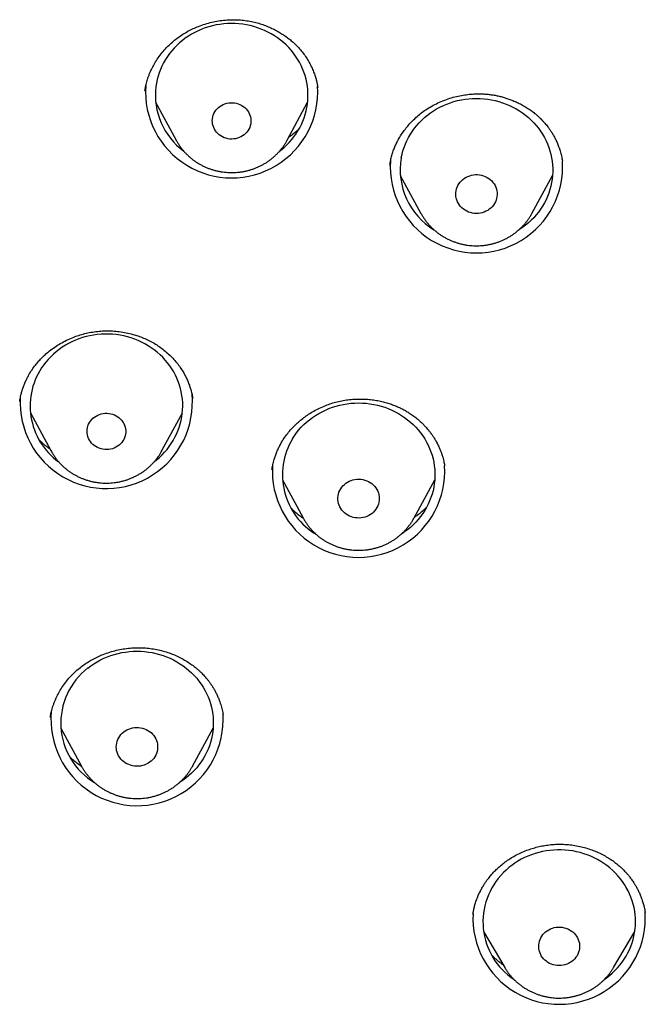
# Model space of a CAD drawing. Header units: millimetres. Extents: x 8 to 562, y 12 to 805.
# Tile 512 of 538: x 325 to 337, y 729 to 749. Entities that reach past the tile are written whole.
import ezdxf

# ---------------------------------------------------------------- set-up
doc = ezdxf.new("R2010")
doc.units = ezdxf.units.MM

msp = doc.modelspace()

# ---------------------------------------------------------------- linework, layer by layer
at = {"color": 7, "linetype": 'Continuous', "lineweight": 30}
for p, q in [((327.192, 747.175), (327.191, 747.173)), ((327.401, 746.95), (327.803, 746.205)), ((329.986, 746.205), (330.387, 746.95)), ((335.392, 745.792), (335.391, 745.799)), ((332.208, 745.511), (332.614, 744.764)), ((334.793, 744.764), (335.2, 745.511)), ((332.616, 744.761), (332.614, 744.764)), ((334.793, 744.764), (334.792, 744.762)), ((324.94, 740.852), (325.342, 740.107)), ((327.525, 740.107), (327.926, 740.852)), ((327.525, 740.107), (327.523, 740.104)), ((333.079, 739.806), (333.078, 739.811)), ((329.891, 739.531), (330.298, 738.784)), ((332.477, 738.784), (332.884, 739.531)), ((328.727, 734.917), (328.727, 734.92)), ((325.538, 734.656), (325.945, 733.909)), ((328.124, 733.909), (328.53, 734.656)), ((325.946, 733.906), (325.945, 733.909)), ((328.124, 733.909), (328.122, 733.907)), ((337.017, 731.046), (337.018, 731.038)), ((333.843, 730.662), (334.259, 729.957)), ((336.399, 729.957), (336.814, 730.662)), ((336.399, 729.957), (336.398, 729.955))]:
    msp.add_line(p, q, dxfattribs=at)
at = {"color": 7, "linetype": 'Continuous', "lineweight": 30, "flags": 128}
for points in [[(329.835, 745.987), (329.863, 746.008), (329.919, 746.055), (329.972, 746.104), (330.023, 746.156), (330.071, 746.21), (330.116, 746.266), (330.157, 746.324), (330.196, 746.384), (330.232, 746.446), (330.264, 746.51), (330.293, 746.575), (330.318, 746.641), (330.34, 746.708), (330.358, 746.776), (330.372, 746.845), (330.383, 746.915), (330.39, 746.985), (330.394, 747.055), (330.394, 747.125), (330.39, 747.195), (330.382, 747.265), (330.37, 747.335), (330.355, 747.403), (330.337, 747.471), (330.314, 747.539), (330.288, 747.604), (330.259, 747.669), (330.226, 747.732), (330.19, 747.794), (330.151, 747.854), (330.109, 747.912), (330.063, 747.968), (330.015, 748.021), (329.964, 748.073), (329.91, 748.121), (329.854, 748.168), (329.795, 748.211), (329.734, 748.252), (329.672, 748.29), (329.607, 748.325), (329.54, 748.357), (329.472, 748.385), (329.402, 748.411), (329.331, 748.433), (329.259, 748.452), (329.186, 748.467), (329.112, 748.479), (329.038, 748.488), (328.963, 748.493), (328.889, 748.494), (328.814, 748.492), (328.739, 748.486), (328.665, 748.477), (328.591, 748.465), (328.519, 748.449), (328.447, 748.43), (328.376, 748.407), (328.306, 748.381), (328.238, 748.352), (328.172, 748.32), (328.107, 748.284), (328.045, 748.246), (327.984, 748.205), (327.926, 748.161), (327.87, 748.114), (327.816, 748.065), (327.766, 748.013), (327.718, 747.959), (327.673, 747.903), (327.631, 747.845), (327.592, 747.785), (327.557, 747.723), (327.525, 747.659), (327.496, 747.594), (327.471, 747.528), (327.449, 747.461), (327.431, 747.393), (327.416, 747.324), (327.405, 747.254), (327.405, 747.254)], [(328.517, 746.625), (328.523, 746.66), (328.534, 746.694), (328.547, 746.727), (328.564, 746.759), (328.585, 746.789), (328.608, 746.817), (328.635, 746.843), (328.664, 746.866), (328.695, 746.886), (328.728, 746.903), (328.763, 746.917), (328.799, 746.927), (328.836, 746.935), (328.874, 746.938), (328.912, 746.938), (328.949, 746.935), (328.987, 746.928), (329.023, 746.918), (329.058, 746.904), (329.091, 746.887), (329.123, 746.867), (329.152, 746.844), (329.178, 746.819), (329.202, 746.791), (329.223, 746.761), (329.24, 746.73), (329.254, 746.697), (329.264, 746.663), (329.271, 746.627), (329.274, 746.592), (329.273, 746.556), (329.269, 746.521), (329.26, 746.486), (329.249, 746.453), (329.233, 746.42), (329.214, 746.389), (329.192, 746.36), (329.167, 746.333), (329.14, 746.309), (329.11, 746.287), (329.077, 746.269), (329.043, 746.253), (329.008, 746.241), (328.971, 746.232), (328.934, 746.227), (328.896, 746.225), (328.858, 746.226), (328.82, 746.231), (328.784, 746.24), (328.748, 746.252), (328.714, 746.267), (328.681, 746.286), (328.651, 746.307), (328.623, 746.331), (328.598, 746.358), (328.576, 746.387), (328.557, 746.418), (328.541, 746.45), (328.529, 746.484), (328.52, 746.518), (328.515, 746.554), (328.514, 746.589), (328.517, 746.625)], [(332.227, 745.858), (332.241, 745.927), (332.26, 745.995), (332.282, 746.062), (332.307, 746.128), (332.336, 746.193), (332.369, 746.256), (332.405, 746.318), (332.444, 746.378), (332.486, 746.436), (332.531, 746.492), (332.579, 746.546), (332.63, 746.598), (332.683, 746.647), (332.74, 746.693), (332.798, 746.737), (332.859, 746.778), (332.922, 746.816), (332.986, 746.851), (333.053, 746.883), (333.121, 746.912), (333.191, 746.938), (333.262, 746.96), (333.334, 746.979), (333.407, 746.995), (333.48, 747.007), (333.554, 747.016), (333.629, 747.021), (333.704, 747.023), (333.779, 747.021), (333.853, 747.016), (333.927, 747.007), (334.001, 746.995), (334.074, 746.979), (334.146, 746.96), (334.217, 746.938), (334.286, 746.912), (334.355, 746.883), (334.421, 746.851), (334.486, 746.816), (334.549, 746.778), (334.609, 746.737), (334.668, 746.693), (334.724, 746.647), (334.778, 746.598), (334.828, 746.546), (334.876, 746.492), (334.922, 746.436), (334.964, 746.378), (335.003, 746.318), (335.039, 746.256), (335.071, 746.193), (335.1, 746.128), (335.126, 746.062), (335.148, 745.995), (335.166, 745.927), (335.181, 745.858), (335.192, 745.789), (335.2, 745.719), (335.203, 745.648), (335.203, 745.578), (335.2, 745.508), (335.192, 745.438), (335.181, 745.369), (335.166, 745.3), (335.148, 745.232), (335.126, 745.164), (335.1, 745.098), (335.071, 745.034), (335.039, 744.97), (335.003, 744.909), (334.964, 744.849), (334.922, 744.791), (334.876, 744.734), (334.828, 744.681), (334.778, 744.629), (334.724, 744.58), (334.668, 744.534), (334.609, 744.49), (334.549, 744.449), (334.54, 744.443)], [(333.304, 745.211), (333.312, 745.247), (333.325, 745.282), (333.341, 745.316), (333.36, 745.348), (333.382, 745.378), (333.408, 745.406), (333.436, 745.432), (333.467, 745.455), (333.5, 745.475), (333.535, 745.492), (333.571, 745.506), (333.609, 745.516), (333.647, 745.523), (333.686, 745.526), (333.726, 745.526), (333.765, 745.522), (333.803, 745.515), (333.841, 745.504), (333.877, 745.49), (333.912, 745.473), (333.944, 745.452), (333.975, 745.429), (334.003, 745.403), (334.028, 745.375), (334.05, 745.344), (334.069, 745.312), (334.084, 745.278), (334.096, 745.243), (334.105, 745.207), (334.109, 745.17), (334.11, 745.133), (334.107, 745.097), (334.1, 745.06), (334.089, 745.025), (334.075, 744.99), (334.058, 744.957), (334.037, 744.926), (334.013, 744.897), (333.986, 744.87), (333.956, 744.846), (333.925, 744.824), (333.891, 744.806), (333.855, 744.79), (333.818, 744.778), (333.78, 744.77), (333.741, 744.765), (333.702, 744.763), (333.662, 744.765), (333.624, 744.771), (333.585, 744.78), (333.549, 744.792), (333.513, 744.808), (333.479, 744.827), (333.448, 744.848), (333.418, 744.873), (333.392, 744.9), (333.368, 744.93), (333.348, 744.961), (333.33, 744.994), (333.317, 745.029), (333.307, 745.064), (333.3, 745.101), (333.298, 745.138), (333.299, 745.174), (333.304, 745.211)], [(327.376, 739.89), (327.419, 739.924), (327.474, 739.972), (327.527, 740.022), (327.577, 740.074), (327.624, 740.129), (327.668, 740.186), (327.709, 740.245), (327.746, 740.305), (327.781, 740.368), (327.812, 740.432), (327.84, 740.497), (327.864, 740.563), (327.885, 740.631), (327.902, 740.699), (327.915, 740.769), (327.925, 740.838), (327.931, 740.908), (327.933, 740.979), (327.932, 741.049), (327.927, 741.119), (327.918, 741.189), (327.905, 741.258), (327.889, 741.327), (327.869, 741.394), (327.846, 741.461), (327.819, 741.527), (327.788, 741.591), (327.755, 741.654), (327.718, 741.715), (327.677, 741.774), (327.634, 741.831), (327.588, 741.886), (327.539, 741.939), (327.487, 741.99), (327.432, 742.038), (327.375, 742.084), (327.316, 742.126), (327.254, 742.166), (327.191, 742.203), (327.125, 742.237), (327.058, 742.268), (326.989, 742.296), (326.919, 742.32), (326.848, 742.341), (326.775, 742.359), (326.702, 742.373), (326.628, 742.384), (326.554, 742.392), (326.479, 742.396), (326.404, 742.396), (326.33, 742.393), (326.255, 742.386), (326.181, 742.376), (326.108, 742.363), (326.035, 742.346), (325.964, 742.325), (325.893, 742.302), (325.824, 742.275), (325.757, 742.245), (325.691, 742.211), (325.627, 742.175), (325.565, 742.136), (325.505, 742.094), (325.447, 742.049), (325.392, 742.001), (325.34, 741.951), (325.29, 741.899), (325.243, 741.844), (325.199, 741.787), (325.199, 741.787)], [(330.088, 740.338), (330.127, 740.398), (330.17, 740.456), (330.215, 740.512), (330.263, 740.566), (330.314, 740.617), (330.367, 740.667), (330.423, 740.713), (330.482, 740.757), (330.543, 740.798), (330.605, 740.836), (330.67, 740.871), (330.737, 740.903), (330.805, 740.932), (330.874, 740.958), (330.945, 740.98), (331.017, 740.999), (331.09, 741.015), (331.164, 741.027), (331.238, 741.036), (331.313, 741.041), (331.387, 741.043), (331.462, 741.041), (331.537, 741.036), (331.611, 741.027), (331.685, 741.015), (331.758, 740.999), (331.83, 740.98), (331.901, 740.958), (331.97, 740.932), (332.038, 740.903), (332.105, 740.871), (332.17, 740.836), (332.232, 740.798), (332.293, 740.757), (332.352, 740.713), (332.408, 740.667), (332.461, 740.617), (332.512, 740.566), (332.56, 740.512), (332.605, 740.456), (332.648, 740.398), (332.687, 740.338), (332.722, 740.276), (332.755, 740.213), (332.784, 740.148), (332.809, 740.082), (332.831, 740.015), (332.85, 739.947), (332.865, 739.878), (332.876, 739.809), (332.883, 739.739), (332.887, 739.668), (332.887, 739.598), (332.883, 739.528), (332.876, 739.458), (332.865, 739.388), (332.85, 739.32), (332.831, 739.251), (332.809, 739.184), (332.784, 739.118), (332.755, 739.054), (332.722, 738.99), (332.687, 738.928), (332.648, 738.869), (332.605, 738.81), (332.56, 738.754), (332.512, 738.701), (332.461, 738.649), (332.408, 738.6), (332.352, 738.553), (332.293, 738.51), (332.232, 738.469), (332.219, 738.46)], [(326.121, 740.687), (326.144, 740.715), (326.169, 740.741), (326.198, 740.764), (326.229, 740.785), (326.262, 740.803), (326.296, 740.817), (326.332, 740.828), (326.369, 740.836), (326.407, 740.84), (326.445, 740.841), (326.483, 740.838), (326.52, 740.832), (326.556, 740.822), (326.592, 740.809), (326.625, 740.792), (326.657, 740.773), (326.686, 740.75), (326.713, 740.725), (326.737, 740.698), (326.759, 740.668), (326.777, 740.637), (326.791, 740.604), (326.802, 740.57), (326.809, 740.535), (326.813, 740.5), (326.813, 740.464), (326.809, 740.429), (326.801, 740.394), (326.79, 740.36), (326.775, 740.327), (326.756, 740.296), (326.735, 740.267), (326.71, 740.24), (326.683, 740.215), (326.653, 740.193), (326.621, 740.174), (326.588, 740.158), (326.552, 740.145), (326.516, 740.135), (326.478, 740.129), (326.441, 740.127), (326.403, 740.128), (326.365, 740.133), (326.328, 740.141), (326.292, 740.152), (326.258, 740.167), (326.225, 740.185), (326.195, 740.206), (326.166, 740.23), (326.141, 740.256), (326.118, 740.284), (326.098, 740.315), (326.082, 740.347), (326.069, 740.381), (326.06, 740.415), (326.055, 740.45), (326.053, 740.486), (326.055, 740.521), (326.061, 740.557), (326.071, 740.591), (326.084, 740.624), (326.101, 740.656), (326.121, 740.687)], [(331.036, 739.356), (331.057, 739.387), (331.081, 739.416), (331.108, 739.442), (331.138, 739.466), (331.17, 739.487), (331.205, 739.506), (331.24, 739.521), (331.278, 739.532), (331.316, 739.54), (331.355, 739.545), (331.394, 739.546), (331.433, 739.544), (331.472, 739.538), (331.51, 739.529), (331.547, 739.516), (331.582, 739.5), (331.616, 739.481), (331.647, 739.458), (331.676, 739.434), (331.702, 739.406), (331.726, 739.376), (331.746, 739.345), (331.763, 739.311), (331.776, 739.277), (331.786, 739.241), (331.792, 739.205), (331.794, 739.168), (331.792, 739.131), (331.787, 739.094), (331.778, 739.058), (331.765, 739.024), (331.749, 738.99), (331.729, 738.958), (331.706, 738.928), (331.68, 738.9), (331.652, 738.875), (331.621, 738.852), (331.588, 738.833), (331.553, 738.816), (331.516, 738.803), (331.478, 738.793), (331.44, 738.786), (331.401, 738.783), (331.361, 738.784), (331.322, 738.788), (331.284, 738.796), (331.246, 738.807), (331.21, 738.821), (331.176, 738.839), (331.143, 738.859), (331.113, 738.883), (331.086, 738.909), (331.061, 738.938), (331.039, 738.969), (331.02, 739.001), (331.005, 739.035), (330.994, 739.07), (330.986, 739.106), (330.982, 739.143), (330.982, 739.18), (330.985, 739.217), (330.992, 739.253), (331.003, 739.288), (331.018, 739.323), (331.036, 739.356)], [(326.07, 735.838), (326.129, 735.882), (326.189, 735.923), (326.252, 735.961), (326.317, 735.996), (326.384, 736.028), (326.452, 736.057), (326.521, 736.083), (326.592, 736.105), (326.664, 736.124), (326.737, 736.14), (326.811, 736.152), (326.885, 736.161), (326.96, 736.166), (327.034, 736.168), (327.109, 736.166), (327.184, 736.161), (327.258, 736.152), (327.332, 736.14), (327.404, 736.124), (327.476, 736.105), (327.547, 736.083), (327.617, 736.057), (327.685, 736.028), (327.752, 735.996), (327.817, 735.961), (327.879, 735.923), (327.94, 735.882), (327.999, 735.838), (328.055, 735.792), (328.108, 735.742), (328.159, 735.691), (328.207, 735.637), (328.252, 735.581), (328.294, 735.523), (328.333, 735.463), (328.369, 735.401), (328.402, 735.338), (328.431, 735.273), (328.456, 735.207), (328.478, 735.14), (328.497, 735.072), (328.512, 735.003), (328.523, 734.934), (328.53, 734.864), (328.534, 734.793), (328.534, 734.723), (328.53, 734.653), (328.523, 734.583), (328.512, 734.513), (328.497, 734.445), (328.478, 734.376), (328.456, 734.309), (328.431, 734.243), (328.402, 734.179), (328.369, 734.115), (328.333, 734.053), (328.294, 733.994), (328.252, 733.935), (328.207, 733.879), (328.159, 733.826), (328.108, 733.774), (328.055, 733.725), (327.999, 733.678), (327.94, 733.635), (327.879, 733.594), (327.869, 733.587)], [(326.773, 734.582), (326.804, 734.604), (326.838, 734.624), (326.873, 734.64), (326.91, 734.653), (326.948, 734.663), (326.986, 734.669), (327.026, 734.671), (327.065, 734.67), (327.104, 734.666), (327.142, 734.658), (327.179, 734.646), (327.215, 734.631), (327.25, 734.613), (327.282, 734.592), (327.312, 734.569), (327.339, 734.542), (327.364, 734.513), (327.385, 734.482), (327.403, 734.45), (327.418, 734.415), (327.429, 734.38), (327.436, 734.344), (327.44, 734.307), (327.44, 734.27), (327.436, 734.234), (327.429, 734.197), (327.417, 734.162), (327.402, 734.128), (327.384, 734.095), (327.362, 734.064), (327.338, 734.036), (327.31, 734.009), (327.28, 733.986), (327.248, 733.965), (327.213, 733.947), (327.177, 733.932), (327.14, 733.921), (327.102, 733.913), (327.063, 733.909), (327.023, 733.908), (326.984, 733.911), (326.946, 733.917), (326.908, 733.927), (326.871, 733.94), (326.836, 733.957), (326.803, 733.976), (326.772, 733.999), (326.743, 734.024), (326.717, 734.051), (326.694, 734.081), (326.674, 734.113), (326.658, 734.147), (326.645, 734.182), (326.635, 734.217), (326.63, 734.254), (326.628, 734.291), (326.63, 734.328), (326.636, 734.364), (326.645, 734.4), (326.658, 734.435), (326.675, 734.468), (326.695, 734.5), (326.718, 734.53), (326.744, 734.557), (326.773, 734.582)], [(336.214, 729.72), (336.26, 729.753), (336.318, 729.798), (336.373, 729.845), (336.425, 729.896), (336.475, 729.948), (336.522, 730.003), (336.565, 730.06), (336.606, 730.119), (336.644, 730.18), (336.678, 730.242), (336.709, 730.306), (336.737, 730.371), (336.761, 730.438), (336.781, 730.505), (336.798, 730.574), (336.811, 730.643), (336.821, 730.713), (336.827, 730.783), (336.829, 730.853), (336.827, 730.923), (336.822, 730.993), (336.813, 731.063), (336.8, 731.132), (336.784, 731.201), (336.764, 731.269), (336.74, 731.335), (336.713, 731.401), (336.682, 731.465), (336.648, 731.528), (336.611, 731.589), (336.571, 731.648), (336.527, 731.705), (336.481, 731.76), (336.432, 731.813), (336.38, 731.863), (336.325, 731.911), (336.268, 731.957), (336.208, 731.999), (336.147, 732.039), (336.083, 732.076), (336.017, 732.11), (335.95, 732.141), (335.881, 732.168), (335.811, 732.192), (335.74, 732.213), (335.667, 732.231), (335.594, 732.245), (335.52, 732.256), (335.446, 732.263), (335.371, 732.267), (335.296, 732.267), (335.222, 732.264), (335.147, 732.257), (335.073, 732.247), (335, 732.233), (334.927, 732.216), (334.856, 732.195), (334.785, 732.171), (334.716, 732.144), (334.649, 732.114), (334.583, 732.081), (334.519, 732.044), (334.457, 732.005), (334.397, 731.963), (334.34, 731.918), (334.285, 731.87), (334.233, 731.82), (334.233, 731.82)], [(335.035, 730.63), (335.063, 730.655), (335.093, 730.678), (335.126, 730.698), (335.16, 730.715), (335.196, 730.728), (335.233, 730.739), (335.272, 730.746), (335.31, 730.749), (335.349, 730.749), (335.388, 730.746), (335.426, 730.738), (335.463, 730.728), (335.499, 730.714), (335.533, 730.697), (335.566, 730.677), (335.596, 730.654), (335.624, 730.629), (335.649, 730.601), (335.671, 730.571), (335.689, 730.539), (335.705, 730.505), (335.717, 730.47), (335.725, 730.435), (335.73, 730.399), (335.731, 730.362), (335.728, 730.326), (335.721, 730.29), (335.711, 730.255), (335.697, 730.22), (335.68, 730.188), (335.659, 730.157), (335.635, 730.128), (335.609, 730.101), (335.58, 730.077), (335.548, 730.056), (335.515, 730.037), (335.48, 730.022), (335.443, 730.01), (335.405, 730.001), (335.367, 729.996), (335.328, 729.994), (335.289, 729.996), (335.251, 730.002), (335.213, 730.01), (335.176, 730.023), (335.141, 730.038), (335.108, 730.057), (335.077, 730.078), (335.047, 730.102), (335.021, 730.129), (334.998, 730.158), (334.977, 730.189), (334.96, 730.222), (334.946, 730.256), (334.936, 730.291), (334.93, 730.327), (334.927, 730.364), (334.928, 730.4), (334.933, 730.436), (334.941, 730.472), (334.953, 730.507), (334.969, 730.54), (334.988, 730.572), (335.01, 730.602), (335.035, 730.63)]]:
    msp.add_lwpolyline(points, dxfattribs=at)
at = {"color": 7, "linetype": 'Continuous', "lineweight": 30}
for centre, radius, start, end in [((328.894, 747.155), 1.693, 176.0782, 3.6638), ((328.768, 747.091), 1.372, 173.1737, 233.5863), ((333.704, 745.682), 1.693, 176.0579, 3.8547), ((333.583, 745.62), 1.377, 170.0429, 238.7567), ((326.292, 740.984), 1.357, 143.7092, 234.0427), ((326.431, 741.054), 1.692, 176.7478, 5.5013), ((331.253, 739.631), 1.362, 148.7155, 239.4205), ((331.387, 739.703), 1.693, 176.4226, 3.576), ((326.902, 734.757), 1.364, 127.565, 238.9048), ((327.036, 734.826), 1.692, 174.6585, 3.6769), ((335.191, 730.855), 1.359, 134.8161, 236.5383), ((335.328, 730.927), 1.693, 177.115, 3.8858)]:
    msp.add_arc(centre, radius, start, end, dxfattribs=at)
for points, knots in [([(327.19, 747.172), (327.192, 747.184), (327.195, 747.208), (327.202, 747.251), (327.211, 747.298), (327.225, 747.349), (327.241, 747.401), (327.26, 747.455), (327.282, 747.511), (327.313, 747.582), (327.356, 747.669), (327.415, 747.769), (327.487, 747.872), (327.57, 747.974), (327.659, 748.067), (327.75, 748.149), (327.84, 748.219), (327.935, 748.284), (328.034, 748.342), (328.136, 748.394), (328.248, 748.442), (328.37, 748.485), (328.502, 748.521), (328.636, 748.547), (328.77, 748.563), (328.903, 748.57), (329.034, 748.567), (329.16, 748.555), (329.281, 748.535), (329.397, 748.507), (329.507, 748.473), (329.612, 748.433), (329.71, 748.389), (329.803, 748.34), (329.891, 748.287), (329.973, 748.231), (330.05, 748.171), (330.123, 748.108), (330.195, 748.036), (330.265, 747.957), (330.332, 747.869), (330.391, 747.778), (330.443, 747.685), (330.485, 747.594), (330.52, 747.506), (330.546, 747.424), (330.566, 747.351), (330.579, 747.287), (330.585, 747.249), (330.588, 747.232)], [0, 0, 0, 0, 0.0114, 0.022459, 0.033385, 0.044486, 0.056171, 0.068489, 0.08144, 0.095028, 0.118093, 0.1428, 0.169162, 0.197125, 0.225486, 0.249108, 0.272732, 0.296269, 0.319681, 0.342984, 0.366188, 0.393908, 0.421499, 0.448961, 0.476295, 0.503283, 0.529584, 0.555206, 0.580156, 0.604442, 0.628064, 0.651018, 0.673296, 0.694891, 0.715822, 0.73756, 0.756925, 0.77742, 0.799037, 0.821775, 0.845632, 0.870612, 0.892473, 0.915058, 0.936273, 0.955209, 0.972613, 0.987537, 1, 1, 1, 1]), ([(332.002, 745.714), (332.007, 745.747), (332.018, 745.81), (332.041, 745.902), (332.068, 745.99), (332.1, 746.073), (332.135, 746.15), (332.177, 746.228), (332.226, 746.309), (332.285, 746.395), (332.353, 746.48), (332.428, 746.564), (332.513, 746.647), (332.607, 746.727), (332.711, 746.803), (332.824, 746.873), (332.948, 746.937), (333.078, 746.992), (333.211, 747.036), (333.343, 747.07), (333.47, 747.093), (333.592, 747.107), (333.703, 747.113), (333.802, 747.113), (333.889, 747.108), (333.972, 747.1), (334.051, 747.088), (334.13, 747.072), (334.208, 747.054), (334.286, 747.031), (334.363, 747.004), (334.443, 746.972), (334.526, 746.935), (334.611, 746.891), (334.695, 746.84), (334.775, 746.786), (334.844, 746.733), (334.901, 746.685), (334.946, 746.643), (334.979, 746.61), (335.004, 746.585), (335.025, 746.562), (335.049, 746.535), (335.078, 746.501), (335.11, 746.46), (335.144, 746.413), (335.181, 746.358), (335.217, 746.297), (335.253, 746.23), (335.288, 746.156), (335.32, 746.076), (335.35, 745.989), (335.375, 745.895), (335.386, 745.829), (335.392, 745.796)], [0, 0, 0, 0, 0.023593, 0.045839, 0.066754, 0.086367, 0.104705, 0.12188, 0.142761, 0.164551, 0.187251, 0.210862, 0.235386, 0.260829, 0.287205, 0.314522, 0.342788, 0.371988, 0.400722, 0.428212, 0.454441, 0.479395, 0.503064, 0.521805, 0.539653, 0.55661, 0.572681, 0.588731, 0.606119, 0.622103, 0.639085, 0.657067, 0.676051, 0.69604, 0.717033, 0.738411, 0.756995, 0.772898, 0.786119, 0.796655, 0.803048, 0.808811, 0.816619, 0.826614, 0.837604, 0.850392, 0.86475, 0.880352, 0.897192, 0.91527, 0.934586, 0.955143, 0.976946, 1, 1, 1, 1]), ([(330.223, 746.432), (330.217, 746.426), (330.196, 746.405), (330.152, 746.364), (330.089, 746.31), (330.038, 746.272), (330.012, 746.253)], [0, 0, 0, 0, 0.09633, 0.320488, 0.647518, 1, 1, 1, 1]), ([(327.804, 746.204), (327.805, 746.202), (327.815, 746.181), (327.838, 746.143), (327.872, 746.091), (327.909, 746.041), (327.949, 745.992), (327.992, 745.945), (328.037, 745.901), (328.084, 745.859), (328.134, 745.819), (328.185, 745.782), (328.239, 745.748), (328.294, 745.716), (328.351, 745.687), (328.41, 745.661), (328.47, 745.638), (328.531, 745.619), (328.593, 745.602), (328.656, 745.588), (328.72, 745.578), (328.784, 745.571), (328.849, 745.567), (328.914, 745.566), (328.978, 745.569), (329.043, 745.574), (329.107, 745.584), (329.17, 745.596), (329.233, 745.612), (329.295, 745.63), (329.355, 745.652), (329.415, 745.677), (329.473, 745.705), (329.529, 745.736), (329.584, 745.769), (329.636, 745.806), (329.687, 745.844), (329.735, 745.886), (329.781, 745.93), (329.825, 745.976), (329.866, 746.024), (329.904, 746.074), (329.94, 746.126), (329.967, 746.17), (329.981, 746.197), (329.986, 746.206)], [0, 0, 0, 0, 0.002631, 0.026389, 0.05017, 0.073975, 0.097808, 0.121667, 0.145554, 0.16947, 0.193414, 0.217386, 0.241385, 0.265411, 0.289462, 0.313537, 0.337635, 0.361753, 0.38589, 0.410044, 0.434213, 0.458395, 0.482588, 0.506789, 0.530997, 0.555209, 0.579422, 0.603633, 0.627841, 0.652042, 0.676236, 0.700418, 0.724587, 0.74874, 0.772875, 0.79699, 0.821082, 0.84515, 0.869193, 0.893208, 0.917194, 0.941151, 0.965078, 0.988976, 1, 1, 1, 1]), ([(332.616, 744.761), (332.626, 744.744), (332.646, 744.708), (332.68, 744.657), (332.717, 744.606), (332.756, 744.558), (332.799, 744.511), (332.844, 744.466), (332.891, 744.424), (332.94, 744.385), (332.992, 744.347), (333.045, 744.313), (333.101, 744.281), (333.158, 744.252), (333.216, 744.226), (333.276, 744.203), (333.337, 744.183), (333.399, 744.166), (333.462, 744.152), (333.526, 744.141), (333.59, 744.134), (333.655, 744.13), (333.72, 744.129), (333.784, 744.131), (333.849, 744.137), (333.913, 744.146), (333.976, 744.158), (334.039, 744.174), (334.101, 744.192), (334.162, 744.214), (334.221, 744.239), (334.279, 744.266), (334.336, 744.297), (334.39, 744.33), (334.443, 744.367), (334.494, 744.405), (334.542, 744.447), (334.589, 744.49), (334.632, 744.536), (334.673, 744.584), (334.712, 744.634), (334.747, 744.686), (334.774, 744.729), (334.788, 744.755), (334.791, 744.762)], [0, 0, 0, 0, 0.022659, 0.046574, 0.070514, 0.094481, 0.118475, 0.142497, 0.166547, 0.190626, 0.214733, 0.238868, 0.263029, 0.287216, 0.311427, 0.335661, 0.359915, 0.384189, 0.40848, 0.432786, 0.457105, 0.481435, 0.505775, 0.53012, 0.55447, 0.57882, 0.60317, 0.627516, 0.651856, 0.676187, 0.700508, 0.724816, 0.749107, 0.773381, 0.797634, 0.821865, 0.846072, 0.870253, 0.894406, 0.918531, 0.942626, 0.966691, 0.990727, 1, 1, 1, 1]), ([(324.73, 741.072), (324.731, 741.082), (324.735, 741.105), (324.743, 741.148), (324.754, 741.203), (324.771, 741.265), (324.791, 741.331), (324.816, 741.398), (324.844, 741.466), (324.876, 741.532), (324.917, 741.609), (324.97, 741.694), (325.035, 741.784), (325.103, 741.866), (325.173, 741.939), (325.243, 742.005), (325.323, 742.072), (325.417, 742.141), (325.528, 742.212), (325.649, 742.276), (325.771, 742.329), (325.89, 742.372), (326.007, 742.405), (326.129, 742.432), (326.256, 742.45), (326.387, 742.459), (326.52, 742.459), (326.654, 742.449), (326.789, 742.429), (326.923, 742.4), (327.048, 742.362), (327.163, 742.319), (327.269, 742.271), (327.372, 742.215), (327.472, 742.152), (327.566, 742.082), (327.656, 742.004), (327.74, 741.92), (327.816, 741.833), (327.883, 741.743), (327.939, 741.656), (327.986, 741.571), (328.025, 741.49), (328.056, 741.413), (328.081, 741.342), (328.099, 741.28), (328.112, 741.229), (328.12, 741.188), (328.125, 741.155), (328.128, 741.138), (328.129, 741.13)], [0, 0, 0, 0, 0.007545, 0.017709, 0.030535, 0.046048, 0.060405, 0.076466, 0.092831, 0.108772, 0.124291, 0.149221, 0.172984, 0.195487, 0.21673, 0.236727, 0.255485, 0.281826, 0.308723, 0.336603, 0.365483, 0.389325, 0.413839, 0.43905, 0.464874, 0.491247, 0.518116, 0.545321, 0.57286, 0.600733, 0.628939, 0.6527, 0.676694, 0.700927, 0.72541, 0.750149, 0.775153, 0.800423, 0.825671, 0.849653, 0.87222, 0.893365, 0.913086, 0.931385, 0.948269, 0.963744, 0.974433, 0.984091, 0.992552, 1, 1, 1, 1]), ([(329.686, 739.73), (329.687, 739.737), (329.689, 739.75), (329.693, 739.777), (329.7, 739.814), (329.71, 739.859), (329.722, 739.906), (329.739, 739.962), (329.761, 740.027), (329.789, 740.099), (329.823, 740.172), (329.867, 740.256), (329.923, 740.348), (329.993, 740.445), (330.068, 740.533), (330.145, 740.613), (330.226, 740.687), (330.313, 740.756), (330.408, 740.822), (330.511, 740.886), (330.624, 740.944), (330.738, 740.994), (330.853, 741.035), (330.967, 741.067), (331.087, 741.093), (331.212, 741.111), (331.341, 741.12), (331.469, 741.121), (331.592, 741.113), (331.708, 741.099), (331.816, 741.078), (331.917, 741.054), (332.009, 741.025), (332.094, 740.994), (332.171, 740.962), (332.242, 740.928), (332.31, 740.891), (332.381, 740.848), (332.455, 740.798), (332.518, 740.75), (332.569, 740.707), (332.604, 740.676), (332.635, 740.647), (332.659, 740.622), (332.678, 740.603), (332.692, 740.588), (332.707, 740.572), (332.727, 740.55), (332.755, 740.517), (332.792, 740.471), (332.83, 740.419), (332.868, 740.362), (332.905, 740.302), (332.94, 740.236), (332.972, 740.169), (332.999, 740.105), (333.022, 740.043), (333.04, 739.983), (333.055, 739.927), (333.065, 739.88), (333.073, 739.842), (333.076, 739.82), (333.078, 739.811)], [0, 0, 0, 0, 0.00598, 0.0120091, 0.0213637, 0.0313654, 0.0420489, 0.0534183, 0.0696523, 0.0871241, 0.1048944, 0.1222495, 0.1491291, 0.1747799, 0.199207, 0.2224283, 0.2445864, 0.2673125, 0.2910882, 0.3159126, 0.3417858, 0.3687101, 0.3919582, 0.4159533, 0.4406958, 0.4661935, 0.4924546, 0.5187263, 0.543769, 0.567552, 0.5900645, 0.6112995, 0.6312545, 0.6499307, 0.6673325, 0.6834666, 0.6992872, 0.7166899, 0.7357308, 0.7564146, 0.7673756, 0.7780862, 0.787159, 0.7946023, 0.8003368, 0.804362, 0.8083297, 0.813963, 0.8238594, 0.8366141, 0.852229, 0.8659654, 0.8813478, 0.8983471, 0.9150819, 0.9304616, 0.9444871, 0.959531, 0.9725999, 0.9836841, 0.992808, 1, 1, 1, 1]), ([(325.326, 740.136), (325.306, 740.15), (325.269, 740.177), (325.216, 740.22), (325.168, 740.263), (325.135, 740.295), (325.118, 740.312), (325.115, 740.315)], [0, 0, 0, 0, 0.26432, 0.499932, 0.7306, 0.956346, 1, 1, 1, 1]), ([(325.342, 740.107), (325.349, 740.094), (325.366, 740.062), (325.397, 740.014), (325.433, 739.963), (325.472, 739.914), (325.513, 739.866), (325.557, 739.821), (325.603, 739.778), (325.652, 739.737), (325.703, 739.699), (325.756, 739.664), (325.81, 739.631), (325.867, 739.601), (325.925, 739.574), (325.984, 739.55), (326.045, 739.529), (326.107, 739.51), (326.169, 739.496), (326.233, 739.484), (326.297, 739.475), (326.361, 739.47), (326.426, 739.468), (326.491, 739.469), (326.555, 739.474), (326.62, 739.482), (326.683, 739.493), (326.746, 739.507), (326.808, 739.524), (326.87, 739.545), (326.93, 739.569), (326.988, 739.595), (327.045, 739.625), (327.101, 739.657), (327.154, 739.693), (327.206, 739.73), (327.255, 739.771), (327.302, 739.814), (327.347, 739.859), (327.389, 739.906), (327.428, 739.956), (327.465, 740.007), (327.497, 740.056), (327.515, 740.089), (327.523, 740.104)], [0, 0, 0, 0, 0.017176, 0.040974, 0.064796, 0.088644, 0.112519, 0.136422, 0.160353, 0.184313, 0.2083, 0.232316, 0.256358, 0.280426, 0.304519, 0.328634, 0.352771, 0.376928, 0.401103, 0.425293, 0.449498, 0.473714, 0.497939, 0.522172, 0.54641, 0.57065, 0.594889, 0.619126, 0.643358, 0.667582, 0.691797, 0.715999, 0.740186, 0.764356, 0.788507, 0.812636, 0.836741, 0.860821, 0.884875, 0.9089, 0.932896, 0.956863, 0.9808, 1, 1, 1, 1]), ([(329.686, 739.736), (329.685, 739.735), (329.685, 739.733), (329.685, 739.732), (329.685, 739.732)], [0, 0, 0, 0, 0.704028, 1, 1, 1, 1]), ([(332.724, 738.993), (332.71, 738.98), (332.677, 738.947), (332.618, 738.896), (332.551, 738.842), (332.504, 738.809), (332.482, 738.793)], [0, 0, 0, 0, 0.179819, 0.450931, 0.747126, 1, 1, 1, 1]), ([(330.305, 738.772), (330.295, 738.778), (330.251, 738.808), (330.178, 738.867), (330.106, 738.929), (330.069, 738.968), (330.059, 738.978)], [0, 0, 0, 0, 0.111099, 0.487412, 0.86954, 1, 1, 1, 1]), ([(330.299, 738.783), (330.301, 738.78), (330.312, 738.758), (330.336, 738.719), (330.37, 738.667), (330.408, 738.616), (330.448, 738.568), (330.491, 738.522), (330.537, 738.478), (330.584, 738.436), (330.634, 738.397), (330.686, 738.36), (330.74, 738.326), (330.796, 738.295), (330.853, 738.266), (330.912, 738.241), (330.972, 738.218), (331.033, 738.199), (331.096, 738.183), (331.159, 738.169), (331.223, 738.159), (331.287, 738.153), (331.351, 738.149), (331.416, 738.149), (331.481, 738.152), (331.545, 738.159), (331.609, 738.168), (331.672, 738.181), (331.735, 738.197), (331.797, 738.216), (331.857, 738.238), (331.916, 738.264), (331.974, 738.292), (332.03, 738.323), (332.085, 738.357), (332.137, 738.394), (332.187, 738.433), (332.235, 738.475), (332.281, 738.519), (332.324, 738.566), (332.365, 738.614), (332.403, 738.665), (332.438, 738.717), (332.462, 738.756), (332.474, 738.779), (332.476, 738.783)], [0, 0, 0, 0, 0.004417, 0.028277, 0.052161, 0.076069, 0.100005, 0.123967, 0.147959, 0.171978, 0.196026, 0.220102, 0.244205, 0.268335, 0.29249, 0.316668, 0.340869, 0.365091, 0.389331, 0.413588, 0.43786, 0.462145, 0.48644, 0.510743, 0.535053, 0.559366, 0.583679, 0.607991, 0.632299, 0.656601, 0.680893, 0.705174, 0.729442, 0.753693, 0.777926, 0.802138, 0.826328, 0.850493, 0.874631, 0.898742, 0.922824, 0.946877, 0.9709, 0.994893, 1, 1, 1, 1]), ([(325.333, 734.865), (325.334, 734.872), (325.336, 734.887), (325.34, 734.922), (325.348, 734.964), (325.36, 735.013), (325.375, 735.064), (325.393, 735.117), (325.413, 735.173), (325.443, 735.244), (325.485, 735.33), (325.543, 735.432), (325.614, 735.536), (325.697, 735.639), (325.786, 735.732), (325.876, 735.814), (325.966, 735.885), (326.061, 735.949), (326.16, 736.008), (326.262, 736.06), (326.375, 736.108), (326.497, 736.151), (326.629, 736.188), (326.763, 736.214), (326.898, 736.231), (327.032, 736.238), (327.166, 736.236), (327.296, 736.223), (327.424, 736.202), (327.548, 736.172), (327.667, 736.135), (327.782, 736.09), (327.892, 736.038), (327.995, 735.98), (328.091, 735.919), (328.167, 735.862), (328.224, 735.814), (328.267, 735.776), (328.306, 735.738), (328.341, 735.702), (328.373, 735.666), (328.406, 735.628), (328.442, 735.583), (328.477, 735.535), (328.511, 735.484), (328.545, 735.429), (328.579, 735.368), (328.611, 735.302), (328.647, 735.219), (328.681, 735.123), (328.709, 735.016), (328.721, 734.948), (328.727, 734.916)], [0, 0, 0, 0, 0.009439, 0.018944, 0.028958, 0.03981, 0.051367, 0.063616, 0.076561, 0.090202, 0.113481, 0.138557, 0.165442, 0.193853, 0.222397, 0.246166, 0.269916, 0.293531, 0.317012, 0.340372, 0.363623, 0.391384, 0.419, 0.446473, 0.473802, 0.500873, 0.527641, 0.554114, 0.580292, 0.606184, 0.63179, 0.657101, 0.682106, 0.706793, 0.730959, 0.753501, 0.76668, 0.77916, 0.790948, 0.802049, 0.812515, 0.823462, 0.835527, 0.849494, 0.862132, 0.876073, 0.891318, 0.907866, 0.92467, 0.951373, 0.976473, 1, 1, 1, 1]), ([(325.95, 733.901), (325.947, 733.902), (325.913, 733.924), (325.855, 733.969), (325.778, 734.032), (325.733, 734.076), (325.712, 734.096)], [0, 0, 0, 0, 0.034285, 0.384218, 0.706409, 1, 1, 1, 1]), ([(325.947, 733.906), (325.951, 733.898), (325.966, 733.871), (325.994, 733.827), (326.029, 733.775), (326.068, 733.726), (326.109, 733.678), (326.152, 733.632), (326.198, 733.589), (326.247, 733.548), (326.297, 733.51), (326.35, 733.474), (326.404, 733.441), (326.461, 733.41), (326.519, 733.383), (326.578, 733.358), (326.638, 733.337), (326.7, 733.318), (326.763, 733.303), (326.826, 733.291), (326.89, 733.282), (326.954, 733.276), (327.019, 733.274), (327.084, 733.275), (327.148, 733.279), (327.213, 733.286), (327.276, 733.297), (327.34, 733.311), (327.402, 733.328), (327.463, 733.348), (327.523, 733.371), (327.582, 733.398), (327.639, 733.427), (327.695, 733.459), (327.749, 733.494), (327.8, 733.531), (327.85, 733.571), (327.897, 733.614), (327.942, 733.659), (327.985, 733.706), (328.024, 733.755), (328.061, 733.806), (328.094, 733.857), (328.113, 733.891), (328.122, 733.906)], [0, 0, 0, 0, 0.011383, 0.035282, 0.059206, 0.083155, 0.107131, 0.131135, 0.155167, 0.179228, 0.203317, 0.227434, 0.251578, 0.275748, 0.299943, 0.324161, 0.348402, 0.372662, 0.39694, 0.421234, 0.445543, 0.469864, 0.494194, 0.518532, 0.542876, 0.567222, 0.591567, 0.615911, 0.640249, 0.664581, 0.688902, 0.713212, 0.737507, 0.761785, 0.786044, 0.810281, 0.834495, 0.858684, 0.882846, 0.90698, 0.931085, 0.95516, 0.979206, 1, 1, 1, 1]), ([(333.634, 731.005), (333.638, 731.028), (333.646, 731.075), (333.663, 731.151), (333.686, 731.231), (333.714, 731.311), (333.747, 731.389), (333.782, 731.462), (333.819, 731.53), (333.856, 731.591), (333.892, 731.645), (333.926, 731.692), (333.957, 731.731), (333.985, 731.765), (334.012, 731.797), (334.053, 731.841), (334.11, 731.899), (334.187, 731.966), (334.271, 732.032), (334.363, 732.095), (334.465, 732.155), (334.575, 732.21), (334.686, 732.257), (334.797, 732.295), (334.906, 732.325), (335.019, 732.35), (335.137, 732.367), (335.259, 732.377), (335.384, 732.378), (335.511, 732.371), (335.639, 732.355), (335.764, 732.33), (335.884, 732.297), (335.995, 732.259), (336.102, 732.214), (336.204, 732.163), (336.301, 732.107), (336.385, 732.051), (336.457, 731.996), (336.515, 731.948), (336.56, 731.906), (336.597, 731.87), (336.632, 731.832), (336.67, 731.79), (336.711, 731.74), (336.755, 731.681), (336.796, 731.621), (336.833, 731.56), (336.866, 731.501), (336.898, 731.436), (336.928, 731.367), (336.956, 731.293), (336.98, 731.218), (336.998, 731.148), (337.01, 731.091), (337.015, 731.059), (337.017, 731.046)], [0, 0, 0, 0, 0.01616, 0.033658, 0.052509, 0.072725, 0.089889, 0.107891, 0.124982, 0.140279, 0.153782, 0.166773, 0.177507, 0.186113, 0.194863, 0.204569, 0.225197, 0.247537, 0.269339, 0.292573, 0.317096, 0.342445, 0.368597, 0.391012, 0.414, 0.437573, 0.461746, 0.486543, 0.511911, 0.537758, 0.564101, 0.59073, 0.616211, 0.640289, 0.662968, 0.688339, 0.711711, 0.733094, 0.752501, 0.770035, 0.781673, 0.792606, 0.803065, 0.815031, 0.828968, 0.8449, 0.862857, 0.876633, 0.8914, 0.907156, 0.923897, 0.940812, 0.959771, 0.976243, 0.990258, 1, 1, 1, 1]), ([(334.228, 730.008), (334.213, 730.02), (334.171, 730.049), (334.104, 730.103), (334.046, 730.154), (334.015, 730.187), (334.007, 730.195)], [0, 0, 0, 0, 0.197138, 0.517585, 0.88524, 1, 1, 1, 1]), ([(334.259, 729.957), (334.262, 729.952), (334.275, 729.929), (334.301, 729.89), (334.337, 729.839), (334.377, 729.79), (334.419, 729.743), (334.463, 729.699), (334.51, 729.656), (334.56, 729.616), (334.611, 729.579), (334.664, 729.544), (334.719, 729.512), (334.776, 729.482), (334.834, 729.456), (334.894, 729.432), (334.955, 729.412), (335.017, 729.395), (335.08, 729.381), (335.144, 729.37), (335.208, 729.362), (335.272, 729.357), (335.337, 729.356), (335.402, 729.358), (335.466, 729.363), (335.53, 729.372), (335.594, 729.384), (335.657, 729.399), (335.719, 729.417), (335.78, 729.438), (335.839, 729.463), (335.898, 729.49), (335.954, 729.52), (336.009, 729.554), (336.062, 729.589), (336.113, 729.628), (336.161, 729.668), (336.195, 729.7), (336.213, 729.718), (336.217, 729.722)], [0, 0, 0, 0, 0.00695, 0.034803, 0.062685, 0.090597, 0.118541, 0.146518, 0.174528, 0.202571, 0.230647, 0.258755, 0.286895, 0.315064, 0.343262, 0.371486, 0.399735, 0.428006, 0.456298, 0.484607, 0.512933, 0.541271, 0.56962, 0.597977, 0.626338, 0.654702, 0.683064, 0.711423, 0.739775, 0.768117, 0.796448, 0.824763, 0.85306, 0.881336, 0.909589, 0.937816, 0.966016, 0.992613, 1, 1, 1, 1]), ([(336.217, 729.722), (336.227, 729.732), (336.252, 729.758), (336.289, 729.8), (336.328, 729.85), (336.365, 729.901), (336.387, 729.937), (336.397, 729.955)], [0, 0, 0, 0, 0.145747, 0.360019, 0.574136, 0.787988, 1, 1, 1, 1])]:
    msp.add_open_spline(points, degree=3, knots=knots, dxfattribs=at)

doc.saveas('drawing.dxf')
